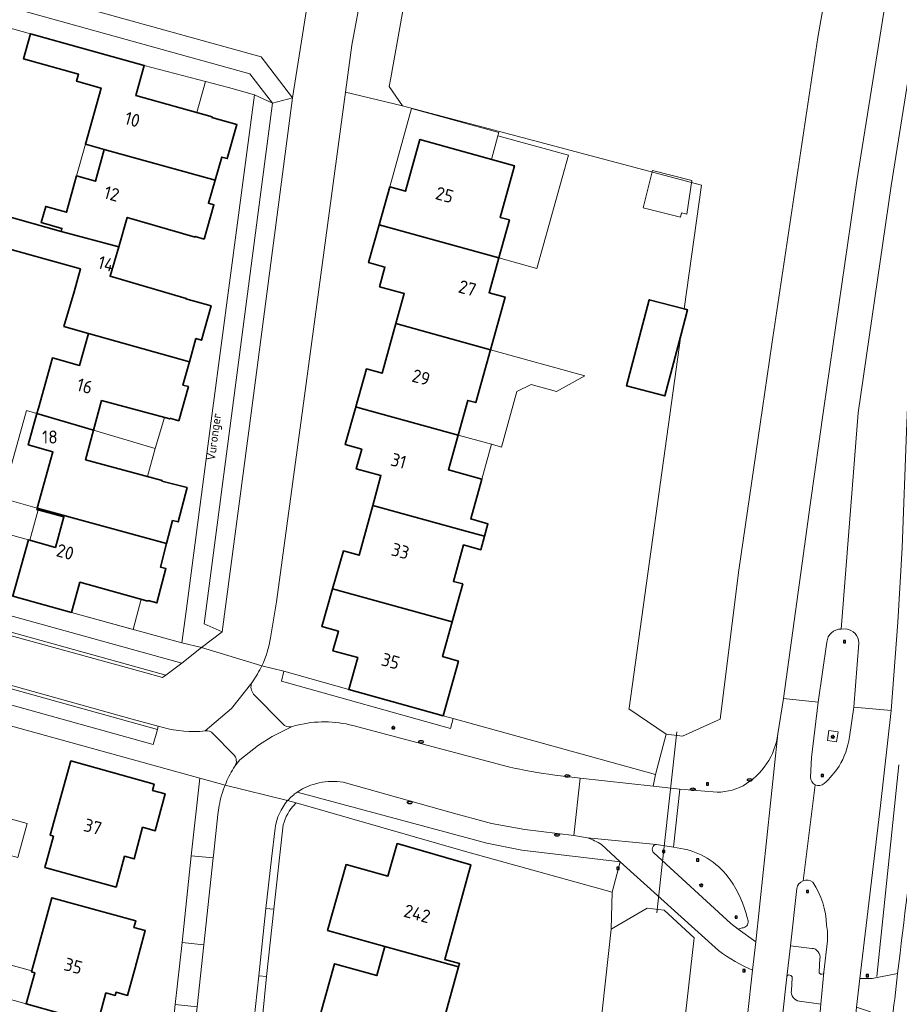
# Model space of a CAD drawing. Header units: metres. Extents: x 149984 to 156489, y 469398 to 478068.
# Tile 719 of 854: x 154650 to 154741, y 472938 to 473040. Entities that reach past the tile are written whole.
import ezdxf
from ezdxf.enums import TextEntityAlignment as Align

# ---------------------------------------------------------------- set-up
doc = ezdxf.new("R2010")
doc.units = ezdxf.units.M
doc.header["$LTSCALE"] = 0.75
for name, color, linetype, lineweight in [('B-WE-GR-BEPLANTING_CULTUUR_HEESTERS-GV', 252, 'Continuous', 18), ('B-WE-GR-HAAG-G', 252, 'GR-HAAG1-SO', 13), ('B-WE-IE-MEUBILAIR-S', 252, 'Continuous', 25), ('B-WE-KW-KUNSTWERK_DUIKER-G', 6, 'Continuous', 18), ('B-WE-OG-BEBOUWING-GV', 6, 'Continuous', 35), ('B-WE-OG-BEBOUWING-T18', 1, 'Continuous', 18), ('B-WE-OG-BEBOUWING_LUIFEL-GV', 6, 'Continuous', 18), ('B-WE-OG-BEBOUWING_OVERBOUWING-GV', 6, 'Continuous', 18), ('B-WE-OG-TERREIN_ERF-GV', 252, 'Continuous', 18), ('B-WE-OG-TOPOGRAFIE-T18', 7, 'Continuous', 18), ('B-WE-OG-WATER_MEER-GV', 252, 'Continuous', 18), ('B-WE-OG-WEG-GV', 252, 'Continuous', 18), ('B-WE-VH-GESLOTENVERHARDING_ASFALT-GV', 252, 'Continuous', 18), ('B-WE-VH-GESLOTENVERHARDING_BETON-GV', 252, 'Continuous', 18), ('B-WE-VH-OPENVERHARDING_BETONSTRAATSTEEN-GV', 252, 'Continuous', 18), ('B-WE-VH-OPENVERHARDING_STRAATBAKSTEEN-GV', 252, 'Continuous', 18), ('B-WE-VH-OPENVERHARDING_TEGEL-GV', 252, 'Continuous', 18)]:
    doc.layers.add(name, color=color, linetype=linetype, lineweight=lineweight)
doc.styles.add('NLCS-ISO', font='NLCS-ISO.ttf')
doc.styles.add('NLCS-ISO-M500-T18', font='NLCS-ISO.ttf', dxfattribs={"height": 0.9})
doc.styles.add('NLCS-ISO-M750-T18', font='NLCS-ISO.ttf', dxfattribs={"height": 1.35})
doc.linetypes.add('GR-HAAG1-SO', pattern='A,6,[176,NLCS.SHX,S=0.125,R=0,X=0,Y=0],-2', length=8)

# ---------------------------------------------------------------- blocks, each defined once
blk = doc.blocks.new('SIE-MEUBILAIR_BORD_VERKEER-SO')
blk.add_lwpolyline([(-0.5625, -0.5625), (0.5625, -0.5625), (0.5625, 0.5625), (-0.5625, 0.5625)], close=True)
at = {"style": 'NLCS-ISO'}
blk.add_text('vb', height=0.75, dxfattribs=at).set_placement((0, 0), align=Align.MIDDLE_CENTER)
blk = doc.blocks.new('SIE-MEUBILAIR_PAAL_LICHTMAST-SO')
for points in [[(-0.62, 0), (-1, 0)], [(-0.71, 0.71), (-0.44, 0.44)], [(0, 1), (0, 0.62)], [(0.44, 0.44), (0.71, 0.71)], [(1, 0), (0.62, 0)], [(-0.71, -0.71), (-0.44, -0.44)], [(0, -0.62), (0, -1)], [(0.44, -0.44), (0.71, -0.71)]]:
    blk.add_lwpolyline(points)
blk.add_circle((0, 0), 0.5)
blk = doc.blocks.new('SIE-MEUBILAIR_PUT_KOLK-SO')
blk.add_ellipse((0, 0), major_axis=(1.25, 0), ratio=0.54)
at = {"style": 'NLCS-ISO'}
blk.add_text('klk', height=0.75, dxfattribs=at).set_placement((0.03, 0), align=Align.MIDDLE_CENTER)

msp = doc.modelspace()

# ---------------------------------------------------------------- linework, layer by layer
at = {"layer": 'B-WE-GR-BEPLANTING_CULTUUR_HEESTERS-GV', "flags": 128}
for points in [[(154688.721, 473065.836), (154688.503, 473064.668), (154685.278, 473043.298), (154684.231, 473037.548), (154683.569, 473032.662), (154689.451, 473031.25), (154688.087, 473033.272), (154688.247, 473034.168), (154694.171, 473067.359), (154694.763, 473070.849), (154702.43, 473075.36)], [(154694.716, 472967.877), (154694.442, 472966.843), (154676.936, 472971.743), (154677.198, 472972.778), (154674.925, 472973.34)], [(154674.465, 472972.483), (154673.878, 472971.556)], [(154674.074, 472970.413), (154677.083, 472967.324)], [(154677.971, 472967.019), (154678.059, 472967.046), (154678.281, 472967.124), (154678.563, 472967.185)], [(154684.341, 472967.148), (154700.417, 472962.871)], [(154705.197, 472962.029), (154707.836, 472961.707), (154715.365, 472960.87), (154715.628, 472962.081), (154694.716, 472967.877)], [(154677.585, 472959.385), (154678.469, 472959.164), (154695.962, 472954.137), (154711.129, 472949.924), (154711.953, 472953.061), (154701.788, 472954.245), (154698.187, 472954.998), (154693.856, 472956.166), (154678.577, 472960.271)], [(154718.609, 472954.374), (154717.473, 472954.574), (154715.727, 472954.855)], [(154715.458, 472953.984), (154723.418, 472946.671), (154724.186, 472946.1), (154724.592, 472946.225)], [(154725.187, 472946.946), (154725.111, 472947.284)]]:
    msp.add_lwpolyline(points, dxfattribs=at)
at = {"layer": 'B-WE-GR-BEPLANTING_CULTUUR_HEESTERS-GV'}
for points in [[(154674.925, 472973.34, -0.023466), (154674.465, 472972.483)], [(154673.878, 472971.556, 0.286783), (154674.074, 472970.413)], [(154677.083, 472967.324, 0.2421705), (154677.971, 472967.019)], [(154678.563, 472967.185, -0.1282442), (154684.341, 472967.148)], [(154700.417, 472962.871, 0.0171389), (154705.197, 472962.029)], [(154678.577, 472960.271, 0.0606899), (154677.585, 472959.385)], [(154715.727, 472954.855, 0.6578757), (154715.458, 472953.984)], [(154723.348, 472951.186, 0.1898701), (154718.609, 472954.374)], [(154725.111, 472947.284, 0.08781), (154723.348, 472951.186)], [(154724.592, 472946.225, 0.4817124), (154725.187, 472946.946)]]:
    msp.add_lwpolyline(points, format="xyb", dxfattribs=at)
at = {"layer": 'B-WE-GR-HAAG-G', "flags": 128}
msp.add_lwpolyline([(154738.493, 472941.188), (154740.775, 472963.085)], dxfattribs=at)
at = {"layer": 'B-WE-KW-KUNSTWERK_DUIKER-G', "flags": 128}
msp.add_lwpolyline([(154715.765, 472947.781), (154717.824, 472966.492)], dxfattribs=at)
at = {"layer": 'B-WE-OG-BEBOUWING-GV', "flags": 128}
for points in [[(154670.083, 473023.581), (154670.767, 473025.961), (154671.343, 473025.796), (154672.348, 473029.333), (154669.752, 473030.069), (154669.771, 473030.136), (154661.893, 473032.316), (154662.761, 473035.445), (154656.686, 473037.131), (154651.005, 473038.708), (154650.283, 473036.106), (154655.963, 473034.53), (154655.762, 473033.808), (154658.292, 473033.104), (154656.674, 473027.295), (154658.628, 473026.754)], [(154687.049, 473018.953), (154699.421, 473015.52), (154700.514, 473019.453), (154699.551, 473019.719), (154701.027, 473025.06), (154691.249, 473027.765), (154689.77, 473022.422), (154688.142, 473022.875)], [(154660.125, 473016.679), (154661.009, 473019.718), (154668.022, 473017.678), (154668.042, 473017.744), (154668.944, 473017.482), (154669.968, 473021.013), (154669.392, 473021.179), (154670.083, 473023.581), (154658.628, 473026.754), (154657.712, 473023.466), (154655.758, 473024.01), (154654.712, 473020.255), (154652.585, 473020.848), (154652.118, 473019.174), (154654.245, 473018.58), (154654.158, 473018.269)], [(154656.987, 473007.701), (154667.429, 473004.782), (154668.103, 473007.175), (154668.68, 473007.014), (154669.666, 473010.555), (154667.067, 473011.278), (154667.086, 473011.345), (154659.237, 473013.626), (154660.125, 473016.679), (154654.158, 473018.269), (154648.072, 473019.97), (154647.213, 473016.898), (154656.169, 473014.395), (154655.509, 473012.032), (154654.458, 473008.441)], [(154699.421, 473015.52), (154687.049, 473018.953), (154685.959, 473015.043), (154687.653, 473014.571), (154687.091, 473012.549), (154689.642, 473011.84), (154688.782, 473008.747), (154698.558, 473006.021), (154700.069, 473011.472), (154698.423, 473011.927)], [(154718.602, 473010.246), (154714.968, 473011.2), (154712.628, 473002.287), (154716.578, 473001.25), (154718.224, 473007.519), (154718.918, 473010.163)], [(154685.101, 473000), (154695.216, 472997.204), (154696.216, 473000.789), (154697.043, 473000.557), (154698.558, 473006.021), (154688.782, 473008.747), (154687.352, 473003.599), (154685.725, 473004.051), (154684.636, 473000.129)], [(154667.429, 473004.782), (154656.987, 473007.701), (154656.072, 473004.409), (154653.27, 473005.189), (154651.824, 473000), (154651.667, 472999.438), (154657.522, 472997.704), (154658.349, 473000.769), (154665.401, 472998.867), (154665.42, 472998.934), (154666.323, 472998.677), (154667.328, 473002.214), (154666.751, 473002.376)], [(154686.387, 472989.922), (154696.16, 472987.225), (154697.938, 472986.734), (154698.299, 472988.036), (154696.523, 472988.53), (154697.669, 472992.651), (154694.214, 472993.612), (154695.216, 472997.204), (154685.101, 473000), (154684.636, 473000.129), (154684.6, 473000), (154683.548, 472996.214), (154685.246, 472995.743), (154684.689, 472993.718), (154687.235, 472993.018)], [(154657.522, 472997.704), (154651.667, 472999.438), (154650.762, 472996.187), (154653.313, 472995.475), (154651.696, 472989.655), (154665.063, 472985.969), (154665.692, 472988.364), (154666.272, 472988.213), (154667.193, 472991.772), (154664.581, 472992.448), (154664.599, 472992.515), (154656.697, 472994.644)], [(154655.238, 472978.854), (154656.107, 472981.979), (154663.143, 472980.021), (154663.16, 472980.086), (154664.067, 472979.845), (154665.009, 472983.399), (154664.429, 472983.551), (154665.063, 472985.969), (154651.696, 472989.655), (154651.656, 472989.511), (154654.458, 472988.73), (154653.581, 472985.579), (154650.78, 472986.359), (154649.167, 472980.583), (154649.157, 472980.547)], [(154696.16, 472987.225), (154686.387, 472989.922), (154684.974, 472984.767), (154683.349, 472985.216), (154682.24, 472981.29), (154694.604, 472977.868), (154695.687, 472981.797), (154694.724, 472982.061), (154695.775, 472985.841), (154697.552, 472985.347), (154697.938, 472986.734)], [(154693.68, 472968.158), (154695.249, 472973.829), (154693.615, 472974.279), (154694.604, 472977.868), (154682.24, 472981.29), (154681.137, 472977.387), (154682.83, 472976.911), (154682.268, 472974.893), (154684.83, 472974.184), (154683.911, 472970.866)], [(154663.599, 472960.437), (154663.772, 472961.086), (154655.174, 472963.494), (154653.048, 472955.805), (154653.371, 472955.697), (154652.484, 472952.469), (154659.852, 472950.444), (154660.722, 472953.633), (154661.709, 472953.361), (154662.583, 472956.631), (154663.898, 472956.279), (154664.915, 472960.086)], [(154695.263, 472942.184), (154695.358, 472942.528), (154693.823, 472942.963), (154696.527, 472952.757), (154688.917, 472954.937), (154687.954, 472951.575), (154683.633, 472952.771), (154681.723, 472945.966), (154687.633, 472944.308)], [(154658.794, 472939.509), (154659.765, 472939.242), (154659.853, 472939.564), (154661.043, 472939.237), (154661.818, 472942.089), (154662.865, 472945.941), (154661.696, 472946.258), (154661.889, 472946.961), (154653.218, 472949.347), (154651.108, 472941.67), (154651.439, 472941.574), (154650.543, 472938.358), (154657.913, 472936.306)], [(154686.407, 472934.066), (154694.083, 472931.958), (154694.169, 472932.266), (154692.627, 472932.695), (154695.263, 472942.184), (154687.633, 472944.308), (154686.794, 472941.294), (154682.439, 472942.507), (154680.543, 472935.699)]]:
    msp.add_lwpolyline(points, close=True, dxfattribs=at)
at = {"layer": 'B-WE-OG-BEBOUWING_LUIFEL-GV', "flags": 128}
for points in [[(154662.761, 473035.445), (154661.893, 473032.316), (154668.21, 473030.568), (154669.095, 473033.767)], [(154699.334, 473028.171), (154699.422, 473028.488), (154690.402, 473030.998), (154688.142, 473022.875), (154689.77, 473022.422), (154691.249, 473027.765), (154698.651, 473025.717)], [(154699.334, 473028.171), (154698.651, 473025.717), (154701.027, 473025.06), (154699.551, 473019.719), (154700.514, 473019.453), (154699.421, 473015.52), (154703.354, 473014.427), (154706.611, 473026.148)], [(154655.758, 473024.01), (154657.712, 473023.466), (154658.628, 473026.754), (154656.674, 473027.295)], [(154698.558, 473006.021), (154697.043, 473000.557), (154696.216, 473000.789), (154695.216, 472997.204), (154698.67, 472996.249), (154699.701, 472995.964), (154701.29, 473001.713), (154702.756, 473002.444), (154705.395, 473001.714), (154708.327, 473003.321)], [(154664.842, 472999.018), (154658.349, 473000.769), (154657.522, 472997.704), (154663.894, 472995.817)], [(154651.667, 472999.438), (154650.598, 472999.735), (154648.077, 472990.661), (154651.696, 472989.655), (154653.313, 472995.475), (154650.762, 472996.187)], [(154663.894, 472995.817), (154657.522, 472997.704), (154656.697, 472994.644), (154663.112, 472992.916)], [(154698.67, 472996.249), (154695.216, 472997.204), (154694.214, 472993.612), (154697.669, 472992.651)], [(154654.458, 472988.73), (154651.809, 472989.468), (154650.932, 472986.317), (154653.581, 472985.579)], [(154650.78, 472986.359), (154647.138, 472987.376), (154645.515, 472981.564), (154649.157, 472980.547)], [(154662.456, 472980.212), (154656.107, 472981.979), (154655.238, 472978.854), (154661.599, 472977.102)], [(154651.108, 472941.67), (154651.138, 472941.779), (154642.009, 472944.278), (154641.345, 472941.852), (154642.068, 472940.719), (154650.543, 472938.358), (154651.439, 472941.574)]]:
    msp.add_lwpolyline(points, close=True, dxfattribs=at)
at = {"layer": 'B-WE-OG-BEBOUWING_OVERBOUWING-GV', "flags": 128}
for points in [[(154715.322, 473024.576), (154714.344, 473020.719), (154718.201, 473019.742), (154718.315, 473020.192), (154718.856, 473020.055), (154719.367, 473023.55)], [(154644.89, 472954.801), (154649.689, 472953.488), (154650.66, 472957.035), (154645.861, 472958.348)]]:
    msp.add_lwpolyline(points, close=True, dxfattribs=at)
at = {"layer": 'B-WE-OG-TERREIN_ERF-GV', "flags": 128}
for points in [[(154648.072, 473019.97), (154654.158, 473018.269), (154654.245, 473018.58), (154652.118, 473019.174), (154652.585, 473020.848), (154654.712, 473020.255), (154655.758, 473024.01), (154657.712, 473023.466), (154658.628, 473026.754), (154656.674, 473027.295), (154658.292, 473033.104), (154655.762, 473033.808), (154655.963, 473034.53), (154650.283, 473036.106), (154651.005, 473038.708), (154619.36, 473047.607)], [(154693.68, 472968.158), (154694.716, 472967.877), (154715.628, 472962.081), (154716.73, 472966.252), (154712.876, 472968.87), (154712.886, 472968.941), (154718.224, 473007.519), (154716.578, 473001.25), (154712.628, 473002.287), (154714.968, 473011.2), (154718.602, 473010.246), (154720.373, 473023.047), (154720.364, 473023.049), (154702.992, 473027.658), (154689.451, 473031.25), (154683.569, 473032.662), (154679.143, 473000), (154676.425, 472979.939), (154675.815, 472976.241)], [(154674.925, 472973.34), (154677.198, 472972.778), (154683.911, 472970.866), (154684.83, 472974.184), (154682.268, 472974.893), (154682.83, 472976.911), (154681.137, 472977.387), (154682.24, 472981.29), (154683.349, 472985.216), (154684.974, 472984.767), (154686.387, 472989.922), (154687.235, 472993.018), (154684.689, 472993.718), (154685.246, 472995.743), (154683.548, 472996.214), (154684.6, 473000), (154684.636, 473000.129), (154685.725, 473004.051), (154687.352, 473003.599), (154688.782, 473008.747), (154689.642, 473011.84), (154687.091, 473012.549), (154687.653, 473014.571), (154685.959, 473015.043), (154687.049, 473018.953), (154688.142, 473022.875), (154689.77, 473022.422), (154691.249, 473027.765), (154701.027, 473025.06), (154699.551, 473019.719), (154700.514, 473019.453), (154699.421, 473015.52), (154698.423, 473011.927), (154700.069, 473011.472), (154698.558, 473006.021), (154697.043, 473000.557), (154696.216, 473000.789), (154695.216, 472997.204), (154694.214, 472993.612), (154697.669, 472992.651), (154696.523, 472988.53), (154698.299, 472988.036), (154697.938, 472986.734), (154697.552, 472985.347), (154695.775, 472985.841), (154694.724, 472982.061), (154695.687, 472981.797), (154694.604, 472977.868), (154693.615, 472974.279), (154695.249, 472973.829), (154693.68, 472968.158)], [(154649.167, 472980.583), (154650.78, 472986.359), (154653.581, 472985.579), (154654.458, 472988.73), (154651.656, 472989.511), (154651.696, 472989.655), (154653.313, 472995.475), (154650.762, 472996.187), (154651.667, 472999.438), (154651.824, 473000), (154653.27, 473005.189), (154656.072, 473004.409), (154656.987, 473007.701), (154654.458, 473008.441), (154655.509, 473012.032), (154656.169, 473014.395), (154647.213, 473016.898)], [(154683.61, 472898.965), (154705.208, 472892.975), (154711.039, 472946.074), (154711.129, 472949.924), (154695.962, 472954.137), (154678.469, 472959.164), (154678.126, 472958.792)], [(154677.077, 472956.563), (154676.157, 472948.143), (154675.414, 472941.182), (154674.983, 472936.989), (154674.533, 472932.843), (154673.914, 472927.088), (154673.566, 472923.872), (154672.839, 472916.722), (154672.269, 472911.6), (154671.36, 472902.287), (154673.608, 472901.657), (154678.568, 472900.361), (154678.734, 472900.326), (154683.422, 472899.01), (154683.61, 472898.965)], [(154680.543, 472935.699), (154682.439, 472942.507), (154686.794, 472941.294), (154687.633, 472944.308), (154681.723, 472945.966), (154683.633, 472952.771), (154687.954, 472951.575), (154688.917, 472954.937), (154696.527, 472952.757), (154693.823, 472942.963), (154695.358, 472942.528), (154695.263, 472942.184), (154692.627, 472932.695)]]:
    msp.add_lwpolyline(points, dxfattribs=at)
for points in [[(154670.083, 473023.581), (154669.392, 473021.179), (154669.968, 473021.013), (154668.944, 473017.482), (154668.042, 473017.744), (154668.022, 473017.678), (154661.009, 473019.718), (154660.125, 473016.679), (154659.237, 473013.626), (154667.086, 473011.345), (154667.067, 473011.278), (154669.666, 473010.555), (154668.68, 473007.014), (154668.103, 473007.175), (154667.429, 473004.782), (154666.751, 473002.376), (154667.328, 473002.214), (154666.323, 472998.677), (154665.42, 472998.934), (154665.401, 472998.867), (154658.349, 473000.769), (154657.522, 472997.704), (154656.697, 472994.644), (154664.599, 472992.515), (154664.581, 472992.448), (154667.193, 472991.772), (154666.272, 472988.213), (154665.692, 472988.364), (154665.063, 472985.969), (154664.429, 472983.551), (154665.009, 472983.399), (154664.067, 472979.845), (154663.16, 472980.086), (154663.143, 472980.021), (154656.107, 472981.979), (154655.238, 472978.854), (154666.66, 472975.708), (154667.11, 472978.984), (154669.869, 473000), (154674.149, 473032.396), (154671.46, 473033.141), (154662.761, 473035.445), (154661.893, 473032.316), (154669.771, 473030.136), (154669.752, 473030.069), (154672.348, 473029.333), (154671.343, 473025.796), (154670.767, 473025.961)], [(154638.864, 472911.643), (154662.434, 472904.974), (154663.122, 472910.471), (154663.656, 472916.551), (154664.453, 472923.944), (154665.204, 472931.007), (154665.973, 472938.311), (154666.669, 472944.701), (154667.626, 472953.689), (154668.511, 472961.693), (154648.314, 472967.308), (154641.299, 472941.684), (154642.146, 472940.347), (154644.617, 472939.627), (154645.891, 472937.226), (154643.27, 472927.886)], [(154661.709, 472953.361), (154660.722, 472953.633), (154659.852, 472950.444), (154652.484, 472952.469), (154653.371, 472955.697), (154653.048, 472955.805), (154655.174, 472963.494), (154663.772, 472961.086), (154663.599, 472960.437), (154664.915, 472960.086), (154663.898, 472956.279), (154662.583, 472956.631)], [(154659.853, 472939.564), (154659.765, 472939.242), (154658.794, 472939.509), (154657.913, 472936.306), (154650.543, 472938.358), (154651.439, 472941.574), (154651.108, 472941.67), (154653.218, 472949.347), (154661.889, 472946.961), (154661.696, 472946.258), (154662.865, 472945.941), (154661.818, 472942.089), (154661.043, 472939.237)]]:
    msp.add_lwpolyline(points, close=True, dxfattribs=at)
at = {"layer": 'B-WE-OG-TERREIN_ERF-GV'}
for points in [[(154675.815, 472976.241, -0.0737045), (154674.925, 472973.34)], [(154678.126, 472958.792, 0.1367398), (154677.077, 472956.563)]]:
    msp.add_lwpolyline(points, format="xyb", dxfattribs=at)
at = {"layer": 'B-WE-OG-WATER_MEER-GV', "flags": 128}
for points in [[(154694.171, 473067.359), (154688.247, 473034.168), (154688.087, 473033.272), (154689.451, 473031.25), (154702.992, 473027.658), (154720.364, 473023.049), (154720.373, 473023.047), (154718.602, 473010.246), (154718.918, 473010.163), (154718.224, 473007.519), (154712.886, 472968.941), (154712.876, 472968.87), (154716.73, 472966.252), (154718.415, 472966.049), (154722.294, 472967.798), (154724.235, 472983.217), (154726.679, 473000), (154727.639, 473006.596), (154732.408, 473038.315), (154741.3, 473088.734)], [(154719.616, 472945.21), (154716.506, 472948.06), (154714.758, 472948.247), (154711.039, 472946.074), (154705.208, 472892.975)], [(154711.047, 472864.111), (154712.954, 472875.074), (154713.534, 472882.479), (154713.779, 472885.614), (154714.056, 472889.148), (154714.763, 472898.181), (154714.945, 472900), (154718.321, 472933.656), (154719.616, 472945.21)]]:
    msp.add_lwpolyline(points, dxfattribs=at)
at = {"layer": 'B-WE-OG-WEG-GV', "flags": 128}
for points in [[(154748.343, 473136.006), (154746.467, 473136.528), (154744.97, 473130.967), (154744.623, 473129.357), (154745.608, 473129.143), (154747.978, 473125.213), (154741.3, 473088.734), (154732.408, 473038.315), (154727.639, 473006.596), (154726.679, 473000), (154724.235, 472983.217), (154722.294, 472967.798), (154718.415, 472966.049), (154716.73, 472966.252), (154715.628, 472962.081), (154715.365, 472960.87), (154718.132, 472960.562), (154721.584, 472960.281)], [(154728.275, 472966.299), (154728.861, 472969.939), (154730.791, 472983.951), (154731.616, 472989.998), (154733.031, 473000), (154736.436, 473023.518), (154740.189, 473047.033)], [(154741.898, 472997.568), (154741.575, 472997.594), (154741.11, 472985.537), (154740.681, 472977.837), (154739.992, 472968.698), (154738.877, 472958.878), (154736.733, 472940.995), (154738.038, 472940.987), (154740.66, 472941.511)], [(154722.139, 472943.871), (154711.953, 472953.061), (154711.129, 472949.924), (154711.039, 472946.074), (154714.758, 472948.247), (154716.506, 472948.06), (154719.616, 472945.21), (154718.321, 472933.656), (154714.945, 472900), (154714.763, 472898.181), (154714.056, 472889.148), (154713.779, 472885.614), (154719.789, 472883.209), (154721.67, 472902.109), (154725.145, 472937.15)], [(154725.145, 472937.15), (154725.659, 472941.834)]]:
    msp.add_lwpolyline(points, dxfattribs=at)
at = {"layer": 'B-WE-OG-WEG-GV'}
for points in [[(154724.67, 472960.933, 0.2373009), (154728.275, 472966.299)], [(154721.584, 472960.281, 0.1432678), (154724.67, 472960.933)], [(154740.66, 472941.511, -0.0035211), (154742.756, 472958.201)], [(154725.659, 472941.834, -0.0512389), (154722.139, 472943.871)]]:
    msp.add_lwpolyline(points, format="xyb", dxfattribs=at)
at = {"layer": 'B-WE-VH-GESLOTENVERHARDING_ASFALT-GV', "flags": 128}
for points in [[(154828.934, 473380.099), (154822.723, 473362.958), (154801.751, 473295.811), (154795.006, 473273.003), (154789.688, 473254.05), (154783.098, 473229.715), (154777.543, 473207.968), (154771.823, 473184.828), (154767.329, 473165.803), (154763.56, 473148.764), (154758.133, 473123.784), (154752.284, 473094.104), (154748.664, 473074.182), (154743.718, 473046.402), (154739.983, 473022.995), (154736.579, 472999.486), (154734.831, 472977.129), (154735.293, 472977.145)], [(154734.831, 472977.129), (154736.579, 472999.486), (154739.983, 473022.995), (154743.718, 473046.402), (154748.664, 473074.182), (154752.284, 473094.104), (154758.133, 473123.784), (154763.56, 473148.764), (154767.329, 473165.803)], [(154754.624, 473124.515), (154748.76, 473094.761), (154748.451, 473093.058), (154745.103, 473074.639), (154740.189, 473047.033), (154736.436, 473023.518), (154733.031, 473000), (154731.616, 472989.998), (154730.791, 472983.951), (154728.861, 472969.939), (154732.457, 472969.569), (154733.338, 472975.788)], [(154736.651, 472975.689), (154736.137, 472969.047), (154739.992, 472968.698), (154740.681, 472977.837), (154741.11, 472985.537), (154741.575, 472997.594), (154742.141, 473010.75)], [(154731.66, 472961.821), (154731.759, 472963.854), (154732.457, 472969.569), (154728.861, 472969.939), (154728.275, 472966.299), (154725.982, 472944.782), (154725.659, 472941.834), (154725.145, 472937.15), (154728.712, 472936.779), (154729.185, 472941.172), (154729.58, 472944.362), (154730.22, 472950.306)], [(154738.877, 472958.878), (154739.992, 472968.698), (154736.137, 472969.047), (154735.672, 472965.97)], [(154730.881, 472951.079), (154732.147, 472961.023)], [(154732.147, 472961.023), (154730.881, 472951.079)], [(154733.407, 472944.877), (154733.039, 472941.629), (154732.727, 472938.323), (154732.543, 472936.373), (154736.224, 472936.075), (154736.421, 472938.034), (154736.733, 472940.995), (154738.877, 472958.878)]]:
    msp.add_lwpolyline(points, dxfattribs=at)
at = {"layer": 'B-WE-VH-GESLOTENVERHARDING_ASFALT-GV'}
for points in [[(154733.338, 472975.788, -0.3944961), (154734.831, 472977.129)], [(154735.293, 472977.145, -0.3901889), (154736.651, 472975.689)], [(154735.672, 472965.97, -0.0992992), (154734.601, 472962.94)], [(154734.601, 472962.94, -0.0567169), (154733.072, 472961.155)], [(154732.147, 472961.023, -0.2995791), (154731.66, 472961.821)], [(154733.072, 472961.155, -0.3004392), (154732.147, 472961.023)], [(154730.22, 472950.306, -0.2524259), (154730.881, 472951.079)], [(154730.881, 472951.079, -0.2532873), (154731.892, 472950.951)], [(154731.892, 472950.951, -0.1393748), (154733.314, 472946.503)], [(154733.314, 472946.503, -0.0547675), (154733.407, 472944.877)]]:
    msp.add_lwpolyline(points, format="xyb", dxfattribs=at)
at = {"layer": 'B-WE-VH-GESLOTENVERHARDING_BETON-GV'}
for points in [[(154734.831, 472977.129, 0.3944961), (154733.338, 472975.788)], [(154736.651, 472975.689, 0.3901889), (154735.293, 472977.145)], [(154734.601, 472962.94, 0.0992992), (154735.672, 472965.97)], [(154733.072, 472961.155, 0.0567169), (154734.601, 472962.94)], [(154731.66, 472961.821, 0.2995791), (154732.147, 472961.023)], [(154732.147, 472961.023, 0.3004392), (154733.072, 472961.155)], [(154708.576, 472955.528, -0.0622538), (154710.022, 472954.854)], [(154715.458, 472953.984, -0.6578757), (154715.727, 472954.855)], [(154730.881, 472951.079, 0.2524259), (154730.22, 472950.306)], [(154731.892, 472950.951, 0.2532873), (154730.881, 472951.079)], [(154733.314, 472946.503, 0.1393748), (154731.892, 472950.951)], [(154733.407, 472944.877, 0.0547675), (154733.314, 472946.503)], [(154722.139, 472943.871, 0.0512389), (154725.659, 472941.834)], [(154731.769, 472944.107, -0.4627756), (154732.628, 472943.008)], [(154732.628, 472943.008, 0.4627756), (154731.769, 472944.107)], [(154732.547, 472941.678, 0.9494901), (154733.039, 472941.629)], [(154733.039, 472941.629, -0.9494901), (154732.547, 472941.678)], [(154740.053, 472936.288, -0.0009665), (154740.66, 472941.511)], [(154729.762, 472941.049, 0.8165023), (154729.185, 472941.172)], [(154729.185, 472941.172, -0.8165023), (154729.762, 472941.049)], [(154730.509, 472938.648, -0.4263461), (154729.672, 472939.753)], [(154729.672, 472939.753, 0.4263461), (154730.509, 472938.648)]]:
    msp.add_lwpolyline(points, format="xyb", dxfattribs=at)
at = {"layer": 'B-WE-VH-GESLOTENVERHARDING_BETON-GV', "flags": 128}
for points in [[(154735.293, 472977.145), (154734.831, 472977.129)], [(154733.338, 472975.788), (154732.457, 472969.569), (154731.759, 472963.854), (154731.66, 472961.821)], [(154736.137, 472969.047), (154736.651, 472975.689)], [(154735.672, 472965.97), (154736.137, 472969.047)], [(154715.727, 472954.855), (154708.576, 472955.528)], [(154710.022, 472954.854), (154711.953, 472953.061), (154722.139, 472943.871)], [(154725.659, 472941.834), (154725.982, 472944.782), (154724.186, 472946.1), (154723.418, 472946.671), (154715.458, 472953.984)], [(154730.22, 472950.306), (154729.58, 472944.362), (154731.769, 472944.107)], [(154733.039, 472941.629), (154733.407, 472944.877)], [(154731.769, 472944.107), (154729.58, 472944.362), (154729.185, 472941.172)], [(154732.628, 472943.008), (154732.547, 472941.678)], [(154732.547, 472941.678), (154732.628, 472943.008)], [(154730.509, 472938.648), (154732.727, 472938.323), (154733.039, 472941.629)], [(154740.66, 472941.511), (154738.038, 472940.987), (154736.733, 472940.995), (154736.421, 472938.034), (154737.763, 472937.576), (154740.053, 472936.288)], [(154729.185, 472941.172), (154728.712, 472936.779), (154727.898, 472929.22), (154727.932, 472927.81)], [(154729.672, 472939.753), (154729.762, 472941.049)], [(154729.762, 472941.049), (154729.672, 472939.753)], [(154732.406, 472934.921), (154732.543, 472936.373), (154732.727, 472938.323), (154730.509, 472938.648)]]:
    msp.add_lwpolyline(points, dxfattribs=at)
msp.add_lwpolyline([(154733.395, 472965.603), (154733.55, 472966.634), (154734.503, 472966.491), (154734.348, 472965.46)], close=True, dxfattribs=at)
at = {"layer": 'B-WE-VH-OPENVERHARDING_BETONSTRAATSTEEN-GV', "flags": 128}
for points in [[(154675.815, 472976.241), (154676.425, 472979.939), (154679.143, 473000), (154683.569, 473032.662), (154684.231, 473037.548), (154685.278, 473043.298), (154688.503, 473064.668), (154683.561, 473065.523), (154680.245, 473045.825)], [(154680.245, 473045.825), (154678.103, 473032.096), (154673.873, 473000), (154670.821, 472976.838), (154668.682, 472975.238), (154674.925, 472973.34)], [(154664.703, 472966.959), (154664.207, 472967.08), (154664.118, 472966.758), (154663.688, 472965.2), (154546.273, 472997.877), (154546.701, 472999.399), (154546.788, 472999.742), (154545.883, 473000), (154544.381, 473000.428), (154544.289, 473000.103), (154544.261, 473000), (154543.09, 472995.683), (154550.26, 472994.304), (154550.291, 472994.298), (154570.267, 472988.751), (154570.203, 472988.52), (154571.657, 472988.13), (154571.836, 472988.608), (154573.572, 472988.109), (154646.462, 472967.823), (154648.314, 472967.308), (154668.511, 472961.693), (154671.123, 472960.998)], [(154665, 472972.359), (154664.648, 472972.107), (154662.681, 472972.672), (154649.27, 472976.373), (154614.512, 472986.059), (154608.648, 472987.678), (154607.358, 472982.911), (154612.956, 472981.374), (154628.624, 472976.97), (154643.962, 472972.727), (154661.513, 472967.807), (154664.207, 472967.08), (154664.703, 472966.959)], [(154674.925, 472973.34), (154668.682, 472975.238), (154666.658, 472973.601), (154665, 472972.359)], [(154669.065, 472966.603), (154671.796, 472968.915), (154673.878, 472971.556), (154674.465, 472972.483)], [(154673.878, 472971.556), (154671.796, 472968.915), (154669.065, 472966.603)], [(154677.083, 472967.324), (154674.074, 472970.413)], [(154678.563, 472967.185), (154678.281, 472967.124), (154678.059, 472967.046), (154677.971, 472967.019), (154675.999, 472966.035), (154674.567, 472965.141), (154672.657, 472963.592), (154672.122, 472962.937), (154671.999, 472962.76)], [(154672.122, 472962.937), (154672.657, 472963.592), (154674.567, 472965.141), (154675.999, 472966.035), (154677.971, 472967.019)], [(154700.417, 472962.871), (154684.341, 472967.148)], [(154669.878, 472966.311), (154671.989, 472964.169)], [(154671.989, 472964.169), (154669.878, 472966.311)], [(154724.592, 472946.225), (154724.186, 472946.1), (154725.982, 472944.782), (154728.275, 472966.299)], [(154671.999, 472962.76), (154672.122, 472962.937)], [(154707.836, 472961.707), (154705.197, 472962.029)], [(154668.511, 472961.693), (154667.626, 472953.689), (154669.903, 472953.47), (154669.91, 472953.719), (154670.383, 472957.958), (154670.506, 472958.882)], [(154671.123, 472960.998), (154668.511, 472961.693)], [(154677.585, 472959.385), (154671.123, 472960.998)], [(154671.123, 472960.998), (154677.585, 472959.385)], [(154683.333, 472961.287), (154694.369, 472958.196), (154698.659, 472957.036), (154702.126, 472956.389), (154707.183, 472955.778), (154707.836, 472961.707)], [(154721.584, 472960.281), (154718.132, 472960.562), (154717.473, 472954.574), (154718.609, 472954.374)], [(154670.506, 472958.882), (154670.383, 472957.958), (154669.91, 472953.719), (154669.903, 472953.47), (154668.909, 472944.483), (154668.244, 472938.061), (154667.388, 472930.133), (154666.748, 472923.965), (154666.707, 472923.677), (154665.919, 472916.3), (154665.311, 472910.292), (154664.959, 472907.31)], [(154678.126, 472958.792), (154678.469, 472959.164), (154677.585, 472959.385)], [(154673.731, 472932.931), (154674.175, 472937.136), (154674.265, 472938.091), (154674.614, 472941.256), (154675.348, 472948.218), (154675.914, 472953.379), (154676.289, 472956.555)], [(154676.289, 472956.555), (154675.914, 472953.379), (154675.348, 472948.218), (154676.157, 472948.143), (154677.077, 472956.563)], [(154725.111, 472947.284), (154725.187, 472946.946)]]:
    msp.add_lwpolyline(points, dxfattribs=at)
for points in [[(154619.33, 473051.753), (154618.106, 473052.093), (154572.797, 473064.665), (154573.086, 473062.54), (154673.67, 473034.581), (154676.017, 473031.536), (154678.103, 473032.096), (154674.844, 473036.325), (154622.919, 473050.758), (154621.661, 473051.107)], [(154587.894, 473055.209), (154589.885, 473054.656), (154590.585, 473054.461), (154590.874, 473055.504), (154619.36, 473047.607), (154651.005, 473038.708), (154656.686, 473037.131), (154662.761, 473035.445), (154671.46, 473033.141), (154674.149, 473032.396), (154676.017, 473031.536), (154673.67, 473034.581), (154573.086, 473062.54), (154572.025, 473061.482), (154578.479, 473059.693), (154578.473, 473059.67), (154577.999, 473057.96), (154578.008, 473057.958), (154578.673, 473057.773), (154583.849, 473056.337)], [(154678.103, 473032.096), (154680.245, 473045.825), (154678.029, 473044.453), (154676.515, 473043.323), (154674.25, 473041.633), (154655.101, 473046.952), (154653.098, 473047.509), (154652.193, 473047.76), (154650.123, 473048.335), (154625.641, 473055.136), (154624.269, 473055.517), (154622.919, 473050.758), (154674.844, 473036.325)], [(154671.882, 473000), (154676.017, 473031.536), (154674.149, 473032.396), (154669.869, 473000), (154667.11, 472978.984), (154666.66, 472975.708), (154668.682, 472975.238), (154670.821, 472976.838), (154668.956, 472977.691)], [(154676.017, 473031.536), (154671.882, 473000), (154668.956, 472977.691), (154670.821, 472976.838), (154673.873, 473000), (154678.103, 473032.096)], [(154575.292, 473002.125), (154573.302, 473002.678), (154569.264, 473003.808), (154563.413, 473005.434), (154562.929, 473003.696), (154556.493, 473005.499), (154556.923, 473007.05), (154553.072, 473008.118), (154552.882, 473007.469), (154554.382, 473004.805), (154571.644, 473000), (154622.08, 472985.961), (154666.658, 472973.601), (154668.682, 472975.238), (154666.66, 472975.708), (154655.238, 472978.854), (154649.157, 472980.547), (154649.167, 472980.583), (154579.383, 473000), (154576.447, 473000.817), (154576.714, 473001.73)], [(154571.644, 473000), (154554.382, 473004.805), (154555.639, 473002.788), (154665, 472972.359), (154666.658, 472973.601), (154622.08, 472985.961)], [(154608.648, 472987.678), (154614.512, 472986.059), (154649.27, 472976.373), (154662.681, 472972.672), (154664.648, 472972.107), (154665, 472972.359), (154555.639, 473002.788), (154555.878, 473002.364), (154556.407, 473002.249), (154564.43, 473000), (154582.697, 472994.878), (154598.557, 472990.512), (154603.8, 472989.024), (154605.064, 472988.671), (154607.375, 472988.014)], [(154546.701, 472999.399), (154664.118, 472966.758), (154664.207, 472967.08), (154661.513, 472967.807), (154643.962, 472972.727), (154628.624, 472976.97), (154612.956, 472981.374), (154607.358, 472982.911), (154606.068, 472983.259), (154603.733, 472983.922), (154602.482, 472984.269), (154596.068, 472986.03), (154581.084, 472990.198), (154566.628, 472994.248), (154554.194, 472997.687), (154552.679, 472998.12), (154546.798, 472999.739), (154546.788, 472999.742)], [(154664.118, 472966.758), (154546.701, 472999.399), (154546.273, 472997.877), (154663.688, 472965.2)], [(154693.68, 472968.158), (154683.911, 472970.866), (154677.198, 472972.778), (154676.936, 472971.743), (154694.442, 472966.843), (154694.716, 472967.877)], [(154733.395, 472965.603), (154734.348, 472965.46), (154734.503, 472966.491), (154733.55, 472966.634)], [(154718.132, 472960.562), (154715.365, 472960.87), (154707.836, 472961.707), (154707.183, 472955.778), (154708.576, 472955.528), (154715.727, 472954.855), (154717.473, 472954.574)], [(154669.903, 472953.47), (154667.626, 472953.689), (154666.669, 472944.701), (154668.909, 472944.483)], [(154675.414, 472941.182), (154676.157, 472948.143), (154675.348, 472948.218), (154674.614, 472941.256)], [(154666.669, 472944.701), (154665.973, 472938.311), (154668.244, 472938.061), (154668.909, 472944.483)], [(154674.175, 472937.136), (154674.983, 472936.989), (154675.414, 472941.182), (154674.614, 472941.256), (154674.265, 472938.091)]]:
    msp.add_lwpolyline(points, close=True, dxfattribs=at)
at = {"layer": 'B-WE-VH-OPENVERHARDING_BETONSTRAATSTEEN-GV'}
for points in [[(154674.925, 472973.34, 0.0737045), (154675.815, 472976.241)], [(154674.465, 472972.483, 0.023466), (154674.925, 472973.34)], [(154674.074, 472970.413, -0.286783), (154673.878, 472971.556)], [(154664.703, 472966.959, 0.0976474), (154669.065, 472966.603)], [(154669.065, 472966.603, -0.0976474), (154664.703, 472966.959)], [(154677.971, 472967.019, -0.2421705), (154677.083, 472967.324)], [(154684.341, 472967.148, 0.1282442), (154678.563, 472967.185)], [(154669.065, 472966.603, -0.2800951), (154669.878, 472966.311)], [(154669.878, 472966.311, 0.2800951), (154669.065, 472966.603)], [(154728.275, 472966.299, -0.2373009), (154724.67, 472960.933)], [(154671.989, 472964.169, -0.3644073), (154672.122, 472962.937)], [(154672.122, 472962.937, 0.3644073), (154671.989, 472964.169)], [(154705.197, 472962.029, -0.0171389), (154700.417, 472962.871)], [(154671.123, 472960.998, -0.0431816), (154671.999, 472962.76)], [(154671.999, 472962.76, 0.0431816), (154671.123, 472960.998)], [(154670.506, 472958.882, -0.0478014), (154671.123, 472960.998)], [(154671.123, 472960.998, 0.0478014), (154670.506, 472958.882)], [(154678.577, 472960.271, -0.187931), (154683.333, 472961.287)], [(154724.67, 472960.933, -0.1432678), (154721.584, 472960.281)], [(154677.585, 472959.385, -0.0606899), (154678.577, 472960.271)], [(154676.289, 472956.555, -0.1462175), (154677.585, 472959.385)], [(154677.585, 472959.385, 0.1462175), (154676.289, 472956.555)], [(154677.077, 472956.563, -0.1367398), (154678.126, 472958.792)], [(154718.609, 472954.374, -0.1898701), (154723.348, 472951.186)], [(154723.348, 472951.186, -0.08781), (154725.111, 472947.284)], [(154725.187, 472946.946, -0.4817124), (154724.592, 472946.225)]]:
    msp.add_lwpolyline(points, format="xyb", dxfattribs=at)
at = {"layer": 'B-WE-VH-OPENVERHARDING_STRAATBAKSTEEN-GV'}
for points in [[(154742.756, 472958.201, 0.0035211), (154740.66, 472941.511)], [(154740.66, 472941.511, 0.0009665), (154740.053, 472936.288)]]:
    msp.add_lwpolyline(points, format="xyb", dxfattribs=at)
at = {"layer": 'B-WE-VH-OPENVERHARDING_TEGEL-GV'}
for points in [[(154683.333, 472961.287, 0.187931), (154678.577, 472960.271)], [(154710.022, 472954.854, 0.0622538), (154708.576, 472955.528)]]:
    msp.add_lwpolyline(points, format="xyb", dxfattribs=at)
at = {"layer": 'B-WE-VH-OPENVERHARDING_TEGEL-GV', "flags": 128}
for points in [[(154708.576, 472955.528), (154707.183, 472955.778), (154702.126, 472956.389), (154698.659, 472957.036), (154694.369, 472958.196), (154683.333, 472961.287)], [(154678.577, 472960.271), (154693.856, 472956.166), (154698.187, 472954.998), (154701.788, 472954.245), (154711.953, 472953.061)], [(154711.953, 472953.061), (154710.022, 472954.854)]]:
    msp.add_lwpolyline(points, dxfattribs=at)

# ---------------------------------------------------------------- block references
at = {"layer": 'B-WE-IE-MEUBILAIR-S', "xscale": 0.2, "yscale": 0.2, "zscale": 0.2}
for name, p in [('SIE-MEUBILAIR_BORD_VERKEER-SO', (154735.157, 472975.825)), ('SIE-MEUBILAIR_PAAL_LICHTMAST-SO', (154688.513, 472966.929)), ('SIE-MEUBILAIR_PAAL_LICHTMAST-SO', (154733.948, 472965.995)), ('SIE-MEUBILAIR_PUT_KOLK-SO', (154691.38, 472965.472)), ('SIE-MEUBILAIR_PUT_KOLK-SO', (154706.497, 472961.938)), ('SIE-MEUBILAIR_BORD_VERKEER-SO', (154732.875, 472961.985)), ('SIE-MEUBILAIR_BORD_VERKEER-SO', (154721.005, 472961.099)), ('SIE-MEUBILAIR_PUT_KOLK-SO', (154725.368, 472961.534)), ('SIE-MEUBILAIR_PUT_KOLK-SO', (154719.485, 472960.558)), ('SIE-MEUBILAIR_PUT_KOLK-SO', (154690.211, 472959.194)), ('SIE-MEUBILAIR_PUT_KOLK-SO', (154705.437, 472955.832)), ('SIE-MEUBILAIR_BORD_VERKEER-SO', (154716.468, 472954.13)), ('SIE-MEUBILAIR_BORD_VERKEER-SO', (154719.988, 472953.244)), ('SIE-MEUBILAIR_BORD_VERKEER-SO', (154711.74, 472952.383)), ('SIE-MEUBILAIR_PAAL_LICHTMAST-SO', (154720.337, 472950.631)), ('SIE-MEUBILAIR_BORD_VERKEER-SO', (154731.34, 472949.989)), ('SIE-MEUBILAIR_BORD_VERKEER-SO', (154723.96, 472947.336)), ('SIE-MEUBILAIR_BORD_VERKEER-SO', (154724.769, 472941.793)), ('SIE-MEUBILAIR_BORD_VERKEER-SO', (154737.526, 472941.283))]:
    msp.add_blockref(name, p, dxfattribs=at)

# ---------------------------------------------------------------- texts
at = {"layer": 'B-WE-OG-BEBOUWING-T18', "style": 'NLCS-ISO-M750-T18'}
for s, rotation, p in [('10', 344.5, (154661.538, 473029.85)), ('12', 344.5, (154659.397, 473022.168)), ('25', 344.6, (154693.818, 473022.05)), ('14', 344.5, (154658.814, 473014.926)), ('27', 344.6, (154696.175, 473012.397)), ('29', 344.5, (154691.385, 473003.171)), ('16', 344.5, (154656.61, 473002.273)), ('31', 344.7, (154689.062, 472994.533)), ('20', 344.4, (154654.586, 472985.116)), ('33', 344.7, (154689.242, 472985.208)), ('35', 344.6, (154688.227, 472973.82)), ('37', 344.6, (154657.442, 472956.687)), ('242', 344.6, (154690.98, 472947.696)), ('35', 344.7, (154655.426, 472942.286))]:
    msp.add_text(s, height=1.35, rotation=rotation, dxfattribs=at).set_placement(p, align=Align.MIDDLE)
msp.add_text('18', height=1.35, dxfattribs=at).set_placement((154653, 472997), align=Align.MIDDLE)
at = {"layer": 'B-WE-OG-TOPOGRAFIE-T18', "style": 'NLCS-ISO-M500-T18'}
msp.add_text('Vuronger', height=0.9, rotation=82.4, dxfattribs=at).set_placement((154670.079, 472997), align=Align.MIDDLE)

doc.saveas('drawing.dxf')
